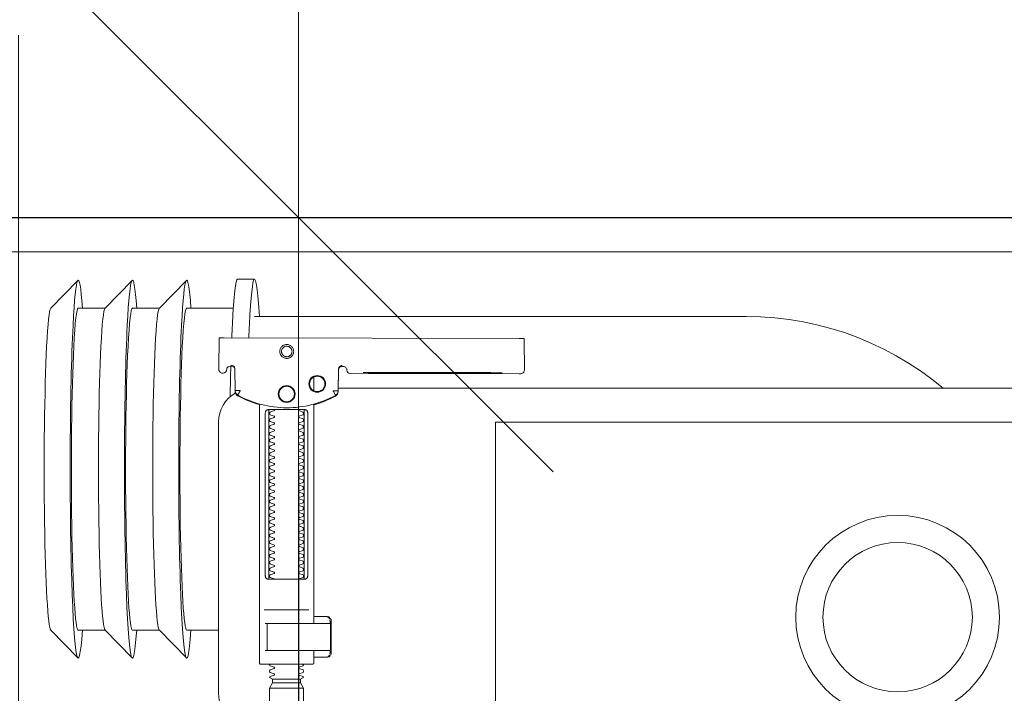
# Model space of a CAD drawing. Header units: millimetres. Extents: x 28291 to 177760, y -399809 to -170937.
# Tile 583 of 656: x 73040 to 73069, y -197898 to -197878. Entities that reach past the tile are written whole.
import ezdxf

# ---------------------------------------------------------------- set-up
doc = ezdxf.new("R2010")
doc.units = ezdxf.units.MM
doc.layers.get('0').update_dxf_attribs({"lineweight": 0})
for name, color, linetype, lineweight in [('!! 0_ Istn-sciany', 3, 'Continuous', 30), ('!! 2_posadzki gres sanit 2', 244, 'Continuous', 9), ('!! wymiary osi', 250, 'Continuous', 9)]:
    doc.layers.add(name, color=color, linetype=linetype, lineweight=lineweight)
doc.layers.add('!!_@ wypos sanit nd', color=7, linetype='Continuous', lineweight=0, plot=False)
doc.styles.add('TXT', font='simplex.shx')
doc.dimstyles.new('DIM50', dxfattribs={"dimscale": 5, "dimtxt": 2.5, "dimasz": 1.5, "dimexe": 0, "dimexo": 0, "dimgap": 0.5, "dimtad": 1, "dimdec": 4, "dimrnd": 0.5, "dimdsep": 46, "dimtxsty": 'TXT', "dimblk1": 'TICK1', "dimblk2": 'TICK1', "dimsah": 1, "dimcen": 0, "dimse1": 1, "dimse2": 1, "dimclrd": 1, "dimclre": 7, "dimclrt": 9, "dimadec": 0, "dimazin": 0, "dimtfac": 1, "dimtdec": 4, "dimtmove": 2, "dimatfit": 3, "dimldrblk": 'TICK1', "dimfxl": 1, "dimtolj": 1, "dimarcsym": 0})

# ---------------------------------------------------------------- blocks, each defined once
blk = doc.blocks.new('A$Cff2eaf8b')
for points in [[(-0.24945, 0.09108), (-0.24147, 0.09927)], [(-0.24136, 0.09113), (-0.23342, 0.09113), (-0.22548, 0.09927)], [(-0.22538, 0.09113), (-0.21743, 0.09113), (-0.2095, 0.09927)], [(-0.18941, 0.09963), (-0.19441, 0.09963)], [(-0.19567, 0.09113), (-0.20939, 0.09113)], [(-0.18941, 0.08863), (-0.04454, 0.08863), (-0.04035, 0.08853), (-0.03617, 0.08824), (-0.032, 0.08775), (-0.02786, 0.08707), (-0.02376, 0.08619), (-0.0197, 0.08513), (-0.0157, 0.08388), (-0.01176, 0.08244), (-0.00789, 0.08082), (-0.0041, 0.07902), (-0.0004, 0.07705), (0.0032, 0.0749), (0.0067, 0.0726), (0.01009, 0.07012), (0.01337, 0.0675)], [(-0.19839, 0.08237), (-0.11148, 0.08219)], [(-0.19594, 0.07411), (-0.19609, 0.07411), (-0.19639, 0.07411), (-0.19593, 0.07402), (-0.19578, 0.07396), (-0.19564, 0.07387), (-0.19551, 0.07376), (-0.1954, 0.07363), (-0.19532, 0.07349), (-0.19526, 0.07333), (-0.19523, 0.07317)], [(-0.16479, 0.06647), (-0.16466, 0.07302), (-0.16465, 0.07318), (-0.16461, 0.07333), (-0.16454, 0.07348), (-0.16445, 0.07361), (-0.16435, 0.07373), (-0.16422, 0.07383), (-0.16409, 0.07391), (-0.16394, 0.07396), (-0.16349, 0.07404), (-0.1638, 0.07405), (-0.16395, 0.07405)], [(-0.172, 0.07079), (-0.172, 0.06674)], [(-0.12195, 0.07209), (-0.15195, 0.07215)], [(-0.15195, 0.07205), (-0.12195, 0.07199)], [(0.16493, 0.0675), (-0.16477, 0.0675)], [(-0.172, 0.06279), (-0.172, -0.00182)], [(-0.1852, 0.06018), (-0.1852, 0.01218)], [(-0.1748, 0.01218), (-0.1748, 0.06018)], [(-0.11847, -0.0325), (-0.11847, 0.0575), (0.11153, 0.0575), (0.11153, -0.0325)], [(-0.17342, 0.00218), (-0.18659, 0.00218)], [(-0.172, 0.00012), (-0.17167, 0.00018), (-0.1682, 0.00018), (-0.1681, 0.00018), (-0.16799, 0.00016), (-0.16789, 0.00007), (-0.16779, 0.00006), (-0.16762, 0.00005), (-0.16752, 0.00005), (-0.16741, 0.00003), (-0.1673, -0.00004), (-0.16725, -0.00018), (-0.16725, -0.00044), (-0.16711, -0.00046), (-0.16701, -0.0005), (-0.16693, -0.00056), (-0.16688, -0.0007), (-0.16688, -0.01094), (-0.16692, -0.01107), (-0.16701, -0.01115), (-0.16725, -0.0112), (-0.16725, -0.01147), (-0.16728, -0.01157), (-0.16735, -0.01164), (-0.16746, -0.01168), (-0.16762, -0.01169), (-0.16775, -0.0117), (-0.16789, -0.01172), (-0.16797, -0.01179), (-0.16807, -0.01182), (-0.1682, -0.01182), (-0.17167, -0.01182), (-0.172, -0.01177)], [(-0.16829, 0.00017), (-0.16772, 0.00003), (-0.16738, -0.00042)], [(-0.18633, -0.00182), (-0.17526, -0.00182), (-0.17367, -0.00182)], [(-0.16723, -0.00083), (-0.16714, -0.00136), (-0.16713, -0.00163)], [(-0.24945, -0.00383), (-0.24147, -0.01202)], [(-0.24136, -0.00387), (-0.23342, -0.00387), (-0.22548, -0.01202)], [(-0.22538, -0.00387), (-0.21743, -0.00387), (-0.2095, -0.01202)], [(-0.2, -0.00387), (-0.20939, -0.00387)], [(-0.18633, -0.00982), (-0.18551, -0.00982), (-0.18567, -0.00972), (-0.1857, -0.00962)], [(-0.16738, -0.01122), (-0.16772, -0.01167), (-0.16829, -0.01182)], [(-0.16713, -0.01002), (-0.16714, -0.01028), (-0.16723, -0.01081)], [(-0.1841, -0.0183), (-0.1759, -0.0183)], [(-0.1759, -0.01936), (-0.1841, -0.01936)], [(-0.175, -0.02092), (-0.185, -0.02092)]]:
    blk.add_lwpolyline(points)
for points in [[(-0.19989, 0.08236), (-0.19995, 0.07336, 0.009369), (-0.19994, 0.07293), (-0.19992, 0.07276), (-0.19986, 0.07259), (-0.19979, 0.07243), (-0.19968, 0.07229), (-0.19955, 0.07217), (-0.19941, 0.07208), (-0.19924, 0.07201), (-0.19908, 0.07197), (-0.19895, 0.07196), (-0.1988, 0.07196)], [(-0.16413, 0.07389), (-0.16324, 0.07389), (-0.16303, 0.07386), (-0.16283, 0.0738), (-0.16264, 0.07369), (-0.16249, 0.07354), (-0.16237, 0.07337), (-0.16228, 0.07317), (-0.16225, 0.07297, 0.002299), (-0.16224, 0.07285, 0.40455), (-0.16124, 0.07188), (-0.11145, 0.07178), (-0.11127, 0.07178), (-0.11111, 0.07178), (-0.111, 0.07178), (-0.11083, 0.07179), (-0.11065, 0.07183), (-0.11049, 0.0719), (-0.11033, 0.072), (-0.1102, 0.07212), (-0.11009, 0.07227), (-0.11001, 0.07243), (-0.10996, 0.07261), (-0.10995, 0.07279), (-0.10997, 0.08178), (-0.10998, 0.08217)], [(-0.19576, 0.07395), (-0.19665, 0.07395, 0.282591), (-0.19754, 0.0734), (-0.19758, 0.07331), (-0.19761, 0.0732), (-0.19763, 0.07311), (-0.19764, 0.07296, -0.415352), (-0.19865, 0.07196)], [(-0.19623, 0.07426), (-0.19588, 0.0742), (-0.19555, 0.07399), (-0.19533, 0.07367), (-0.19523, 0.07332), (-0.19513, 0.06676), (-0.19513, 0.0667, 0.265347), (-0.19435, 0.06544, 0.125711), (-0.17997, 0.06173, 0.125711), (-0.16558, 0.06538, 0.26954), (-0.1648, 0.06667), (-0.16467, 0.07322), (-0.16464, 0.07344), (-0.16456, 0.07365), (-0.16444, 0.07383), (-0.16428, 0.07399), (-0.1641, 0.0741), (-0.16389, 0.07417), (-0.16368, 0.0742)], [(-0.15993, -0.0325), (-0.17249, -0.0325, 0.405519), (-0.172, -0.032), (-0.172, -0.0313, 0.414214), (-0.1725, -0.0308), (-0.1875, -0.0308, 0.414214), (-0.188, -0.0313), (-0.188, -0.032, 0.405519), (-0.18751, -0.0325), (-0.19, -0.0325, -0.414214), (-0.2, -0.0225), (-0.2, 0.0575, -0.266001), (-0.19506, 0.06612)], [(-0.19513, 0.06651), (-0.19511, 0.06632), (-0.19509, 0.06622), (-0.19506, 0.06612), (-0.19503, 0.06602), (-0.19498, 0.06592), (-0.19493, 0.06582), (-0.19488, 0.06573), (-0.19482, 0.06564), (-0.19475, 0.06556), (-0.19468, 0.06548), (-0.1946, 0.06541), (-0.19452, 0.06535), (-0.19443, 0.06529), (-0.19434, 0.06524), (-0.19358, 0.06483), (-0.19281, 0.06445), (-0.19203, 0.0641), (-0.19125, 0.06376), (-0.19045, 0.06345), (-0.18964, 0.06316), (-0.18882, 0.06289), (-0.188, 0.06265), (-0.188, -0.01362, 0.414214), (-0.1878, -0.01382), (-0.17545, -0.01382), (-0.1722, -0.01382, 0.414214), (-0.172, -0.01362), (-0.172, -0.00982)], [(-0.172, 0.0626), (-0.17117, 0.06284), (-0.17034, 0.0631), (-0.16952, 0.06339), (-0.16872, 0.0637), (-0.16792, 0.06404), (-0.16713, 0.06439), (-0.16635, 0.06477), (-0.16558, 0.06518), (-0.16557, 0.06518, 0.269546), (-0.16479, 0.06647)], [(-0.18353, 0.01118, 0.182836), (-0.18364, 0.01127), (-0.18485, 0.01168, 0.050055), (-0.185, 0.01194), (-0.185, 0.01222, 0.050055), (-0.18485, 0.01248), (-0.18364, 0.01289, 0.719897), (-0.18364, 0.01327), (-0.18485, 0.01368, 0.050055), (-0.185, 0.01394), (-0.185, 0.01422, 0.050055), (-0.18485, 0.01448), (-0.18364, 0.01489, 0.719897), (-0.18364, 0.01527), (-0.18485, 0.01568, 0.050055), (-0.185, 0.01594), (-0.185, 0.01622, 0.050055), (-0.18485, 0.01648), (-0.18364, 0.01689, 0.719897), (-0.18364, 0.01727), (-0.18485, 0.01768, 0.050055), (-0.185, 0.01794), (-0.185, 0.01822, 0.050055), (-0.18485, 0.01848), (-0.18364, 0.01889, 0.719897), (-0.18364, 0.01927), (-0.18485, 0.01968, 0.050055), (-0.185, 0.01994), (-0.185, 0.02022, 0.050055), (-0.18485, 0.02048), (-0.18364, 0.02089, 0.719897), (-0.18364, 0.02127), (-0.18485, 0.02168, 0.050055), (-0.185, 0.02194), (-0.185, 0.02222, 0.050055), (-0.18485, 0.02248), (-0.18364, 0.02289, 0.719897), (-0.18364, 0.02327), (-0.18485, 0.02368, 0.050055), (-0.185, 0.02394), (-0.185, 0.02422, 0.050055), (-0.18485, 0.02448), (-0.18364, 0.02489, 0.719897), (-0.18364, 0.02527), (-0.18485, 0.02568, 0.050055), (-0.185, 0.02594), (-0.185, 0.02622, 0.050055), (-0.18485, 0.02648), (-0.18364, 0.02689, 0.719897), (-0.18364, 0.02727), (-0.18485, 0.02768, 0.050055), (-0.185, 0.02794), (-0.185, 0.02822, 0.050055), (-0.18485, 0.02848), (-0.18364, 0.02889, 0.719897), (-0.18364, 0.02927), (-0.18485, 0.02968, 0.050055), (-0.185, 0.02994), (-0.185, 0.03022, 0.050055), (-0.18485, 0.03048), (-0.18364, 0.03089, 0.719897), (-0.18364, 0.03127), (-0.18485, 0.03168, 0.050055), (-0.185, 0.03194), (-0.185, 0.03222, 0.050055), (-0.18485, 0.03248), (-0.18364, 0.03289, 0.719897), (-0.18364, 0.03327), (-0.18485, 0.03368, 0.050055), (-0.185, 0.03394), (-0.185, 0.03422, 0.050055), (-0.18485, 0.03448), (-0.18364, 0.03489, 0.719897), (-0.18364, 0.03527), (-0.18485, 0.03568, 0.050055), (-0.185, 0.03594), (-0.185, 0.03622, 0.050055), (-0.18485, 0.03648), (-0.18364, 0.03689, 0.719897), (-0.18364, 0.03727), (-0.18485, 0.03768, 0.050055), (-0.185, 0.03794), (-0.185, 0.03822, 0.050055), (-0.18485, 0.03848), (-0.18364, 0.03889, 0.719897), (-0.18364, 0.03927), (-0.18485, 0.03968, 0.050055), (-0.185, 0.03994), (-0.185, 0.04022, 0.050055), (-0.18485, 0.04048), (-0.18364, 0.04089, 0.719897), (-0.18364, 0.04127), (-0.18485, 0.04168, 0.050055), (-0.185, 0.04194), (-0.185, 0.04222, 0.050055), (-0.18485, 0.04248), (-0.18364, 0.04289, 0.719897), (-0.18364, 0.04327), (-0.18485, 0.04368, 0.050055), (-0.185, 0.04394), (-0.185, 0.04422, 0.050055), (-0.18485, 0.04448), (-0.18364, 0.04489, 0.719897), (-0.18364, 0.04527), (-0.18485, 0.04568, 0.050055), (-0.185, 0.04594), (-0.185, 0.04622, 0.050055), (-0.18485, 0.04648), (-0.18364, 0.04689, 0.719897), (-0.18364, 0.04727), (-0.18485, 0.04768, 0.050055), (-0.185, 0.04794), (-0.185, 0.04822, 0.050055), (-0.18485, 0.04848), (-0.18364, 0.04889, 0.719897), (-0.18364, 0.04927), (-0.18485, 0.04968, 0.050055), (-0.185, 0.04994), (-0.185, 0.05022, 0.050055), (-0.18485, 0.05048), (-0.18364, 0.05089, 0.719897), (-0.18364, 0.05127), (-0.18485, 0.05168, 0.050055), (-0.185, 0.05194), (-0.185, 0.05222, 0.050055), (-0.18485, 0.05248), (-0.18364, 0.05289, 0.719897), (-0.18364, 0.05327), (-0.18485, 0.05368, 0.050055), (-0.185, 0.05394), (-0.185, 0.05422, 0.050055), (-0.18485, 0.05448), (-0.18364, 0.05489, 0.719897), (-0.18364, 0.05527), (-0.18485, 0.05568, 0.050055), (-0.185, 0.05594), (-0.185, 0.05622, 0.050055), (-0.18485, 0.05648), (-0.18364, 0.05689, 0.719897), (-0.18364, 0.05727), (-0.18485, 0.05768, 0.050055), (-0.185, 0.05794), (-0.185, 0.05822, 0.050055), (-0.18485, 0.05848), (-0.18364, 0.05889, 0.719897), (-0.18364, 0.05927), (-0.18485, 0.05968, 0.050055), (-0.185, 0.05994), (-0.185, 0.06022, 0.050055), (-0.18485, 0.06048), (-0.18364, 0.06089, 0.474594), (-0.18353, 0.06118)], [(-0.17647, 0.06118, 0.474594), (-0.17636, 0.06089), (-0.17515, 0.06048, 0.050055), (-0.175, 0.06022), (-0.175, 0.05994, 0.050055), (-0.17515, 0.05968), (-0.17636, 0.05927, 0.719897), (-0.17636, 0.05889), (-0.17515, 0.05848, 0.050055), (-0.175, 0.05822), (-0.175, 0.05794, 0.050055), (-0.17515, 0.05768), (-0.17636, 0.05727, 0.719897), (-0.17636, 0.05689), (-0.17515, 0.05648, 0.050055), (-0.175, 0.05622), (-0.175, 0.05594, 0.050055), (-0.17515, 0.05568), (-0.17636, 0.05527, 0.719897), (-0.17636, 0.05489), (-0.17515, 0.05448, 0.050055), (-0.175, 0.05422), (-0.175, 0.05394, 0.050055), (-0.17515, 0.05368), (-0.17636, 0.05327, 0.719897), (-0.17636, 0.05289), (-0.17515, 0.05248, 0.050055), (-0.175, 0.05222), (-0.175, 0.05194, 0.050055), (-0.17515, 0.05168), (-0.17636, 0.05127, 0.719897), (-0.17636, 0.05089), (-0.17515, 0.05048, 0.050055), (-0.175, 0.05022), (-0.175, 0.04994, 0.050055), (-0.17515, 0.04968), (-0.17636, 0.04927, 0.719897), (-0.17636, 0.04889), (-0.17515, 0.04848, 0.050055), (-0.175, 0.04822), (-0.175, 0.04794, 0.050055), (-0.17515, 0.04768), (-0.17636, 0.04727, 0.719897), (-0.17636, 0.04689), (-0.17515, 0.04648, 0.050055), (-0.175, 0.04622), (-0.175, 0.04594, 0.050055), (-0.17515, 0.04568), (-0.17636, 0.04527, 0.719897), (-0.17636, 0.04489), (-0.17515, 0.04448, 0.050055), (-0.175, 0.04422), (-0.175, 0.04394, 0.050055), (-0.17515, 0.04368), (-0.17636, 0.04327, 0.719897), (-0.17636, 0.04289), (-0.17515, 0.04248, 0.050055), (-0.175, 0.04222), (-0.175, 0.04194, 0.050055), (-0.17515, 0.04168), (-0.17636, 0.04127, 0.719897), (-0.17636, 0.04089), (-0.17515, 0.04048, 0.050055), (-0.175, 0.04022), (-0.175, 0.03994, 0.050055), (-0.17515, 0.03968), (-0.17636, 0.03927, 0.719897), (-0.17636, 0.03889), (-0.17515, 0.03848, 0.050055), (-0.175, 0.03822), (-0.175, 0.03794, 0.050055), (-0.17515, 0.03768), (-0.17636, 0.03727, 0.719897), (-0.17636, 0.03689), (-0.17515, 0.03648, 0.050055), (-0.175, 0.03622), (-0.175, 0.03594, 0.050055), (-0.17515, 0.03568), (-0.17636, 0.03527, 0.719897), (-0.17636, 0.03489), (-0.17515, 0.03448, 0.050055), (-0.175, 0.03422), (-0.175, 0.03394, 0.050055), (-0.17515, 0.03368), (-0.17636, 0.03327, 0.719897), (-0.17636, 0.03289), (-0.17515, 0.03248, 0.050055), (-0.175, 0.03222), (-0.175, 0.03194, 0.050055), (-0.17515, 0.03168), (-0.17636, 0.03127, 0.719897), (-0.17636, 0.03089), (-0.17515, 0.03048, 0.050055), (-0.175, 0.03022), (-0.175, 0.02994, 0.050055), (-0.17515, 0.02968), (-0.17636, 0.02927, 0.719897), (-0.17636, 0.02889), (-0.17515, 0.02848, 0.050055), (-0.175, 0.02822), (-0.175, 0.02794, 0.050055), (-0.17515, 0.02768), (-0.17636, 0.02727, 0.719897), (-0.17636, 0.02689), (-0.17515, 0.02648, 0.050055), (-0.175, 0.02622), (-0.175, 0.02594, 0.050055), (-0.17515, 0.02568), (-0.17636, 0.02527, 0.719897), (-0.17636, 0.02489), (-0.17515, 0.02448, 0.050055), (-0.175, 0.02422), (-0.175, 0.02394, 0.050055), (-0.17515, 0.02368), (-0.17636, 0.02327, 0.719897), (-0.17636, 0.02289), (-0.17515, 0.02248, 0.050055), (-0.175, 0.02222), (-0.175, 0.02194, 0.050055), (-0.17515, 0.02168), (-0.17636, 0.02127, 0.719897), (-0.17636, 0.02089), (-0.17515, 0.02048, 0.050055), (-0.175, 0.02022), (-0.175, 0.01994, 0.050055), (-0.17515, 0.01968), (-0.17636, 0.01927, 0.719897), (-0.17636, 0.01889), (-0.17515, 0.01848, 0.050055), (-0.175, 0.01822), (-0.175, 0.01794, 0.050055), (-0.17515, 0.01768), (-0.17636, 0.01727, 0.719897), (-0.17636, 0.01689), (-0.17515, 0.01648, 0.050055), (-0.175, 0.01622), (-0.175, 0.01594, 0.050055), (-0.17515, 0.01568), (-0.17636, 0.01527, 0.719897), (-0.17636, 0.01489), (-0.17515, 0.01448, 0.050055), (-0.175, 0.01422), (-0.175, 0.01394, 0.050055), (-0.17515, 0.01368), (-0.17636, 0.01327, 0.719897), (-0.17636, 0.01289), (-0.17515, 0.01248, 0.050055), (-0.175, 0.01222), (-0.175, 0.01194, 0.050055), (-0.17515, 0.01168), (-0.17636, 0.01127, 0.182836), (-0.17647, 0.01118)], [(-0.1857, -0.00202), (-0.1857, -0.00962), (-0.1857, -0.00202), (-0.18567, -0.00192), (-0.18559, -0.00184), (-0.17696, -0.00182), (-0.16725, -0.00182, -0.414214), (-0.16705, -0.00202), (-0.16705, -0.00962, -0.414214), (-0.16725, -0.00982), (-0.18543, -0.00982), (-0.18553, -0.00978), (-0.1856, -0.00962)], [(-0.185, -0.01382), (-0.185, -0.01406, -0.050055), (-0.18485, -0.01432), (-0.18364, -0.01473, -0.719897), (-0.18364, -0.01511), (-0.18485, -0.01552, -0.050055), (-0.185, -0.01578), (-0.185, -0.01606, -0.050055), (-0.18485, -0.01632), (-0.18364, -0.01673, -0.719897), (-0.18364, -0.01711), (-0.18485, -0.01752, -0.050055), (-0.185, -0.01778), (-0.1841, -0.0183), (-0.1841, -0.01936), (-0.185, -0.02092), (-0.185, -0.0308)], [(-0.175, -0.01382), (-0.175, -0.01406, 0.050055), (-0.17515, -0.01432), (-0.17636, -0.01473, 0.719897), (-0.17636, -0.01511), (-0.17515, -0.01552, 0.050055), (-0.175, -0.01578), (-0.175, -0.01606, 0.050055), (-0.17515, -0.01632), (-0.17636, -0.01673, 0.719897), (-0.17636, -0.01711), (-0.17515, -0.01752, 0.050055), (-0.175, -0.01778), (-0.1759, -0.0183), (-0.1759, -0.01936), (-0.175, -0.02092), (-0.175, -0.0308)]]:
    blk.add_lwpolyline(points, format="xyb")
for points in [[(-0.17994, 0.08038), (-0.17974, 0.08037), (-0.17954, 0.08034), (-0.17935, 0.08029), (-0.17916, 0.08022), (-0.17897, 0.08013), (-0.1788, 0.08003), (-0.17864, 0.07991), (-0.17849, 0.07978), (-0.17836, 0.07963), (-0.17824, 0.07947), (-0.17814, 0.07929), (-0.17805, 0.07911), (-0.17798, 0.07892), (-0.17793, 0.07873), (-0.17791, 0.07853), (-0.1779, 0.07833), (-0.17791, 0.07813), (-0.17794, 0.07793), (-0.17799, 0.07773), (-0.17805, 0.07754), (-0.17814, 0.07736), (-0.17824, 0.07719), (-0.17836, 0.07703), (-0.1785, 0.07688), (-0.17865, 0.07675), (-0.17881, 0.07663), (-0.17898, 0.07652), (-0.17916, 0.07644), (-0.17935, 0.07637), (-0.17955, 0.07632), (-0.17975, 0.07629), (-0.17995, 0.07628), (-0.18015, 0.07629), (-0.18035, 0.07632), (-0.18054, 0.07637), (-0.18073, 0.07644), (-0.18091, 0.07653), (-0.18109, 0.07663), (-0.18125, 0.07675), (-0.18139, 0.07689), (-0.18153, 0.07704), (-0.18165, 0.0772), (-0.18175, 0.07737), (-0.18184, 0.07755), (-0.1819, 0.07774), (-0.18195, 0.07794), (-0.18198, 0.07813), (-0.18199, 0.07834), (-0.18198, 0.07854), (-0.18195, 0.07873), (-0.1819, 0.07893), (-0.18183, 0.07912), (-0.18175, 0.0793), (-0.18164, 0.07947), (-0.18152, 0.07963), (-0.18139, 0.07978), (-0.18124, 0.07992), (-0.18108, 0.08004), (-0.18091, 0.08014), (-0.18072, 0.08022), (-0.18053, 0.08029), (-0.18034, 0.08034), (-0.18014, 0.08037)], [(-0.17994, 0.07987), (-0.17979, 0.07987), (-0.17964, 0.07984), (-0.17949, 0.07981), (-0.17935, 0.07976), (-0.17921, 0.07969), (-0.17908, 0.07961), (-0.17896, 0.07952), (-0.17885, 0.07942), (-0.17874, 0.07931), (-0.17865, 0.07918), (-0.17858, 0.07905), (-0.17851, 0.07892), (-0.17846, 0.07877), (-0.17842, 0.07862), (-0.1784, 0.07847), (-0.17839, 0.07832), (-0.1784, 0.07817), (-0.17842, 0.07802), (-0.17846, 0.07787), (-0.17851, 0.07773), (-0.17858, 0.07759), (-0.17866, 0.07746), (-0.17875, 0.07734), (-0.17885, 0.07723), (-0.17896, 0.07712), (-0.17909, 0.07703), (-0.17922, 0.07696), (-0.17935, 0.07689), (-0.1795, 0.07684), (-0.17964, 0.0768), (-0.1798, 0.07678), (-0.17995, 0.07677), (-0.1801, 0.07678), (-0.18025, 0.07681), (-0.1804, 0.07684), (-0.18054, 0.07689), (-0.18068, 0.07696), (-0.18081, 0.07704), (-0.18093, 0.07713), (-0.18104, 0.07723), (-0.18114, 0.07734), (-0.18123, 0.07747), (-0.18131, 0.0776), (-0.18138, 0.07773), (-0.18143, 0.07788), (-0.18146, 0.07803), (-0.18149, 0.07818), (-0.18149, 0.07833), (-0.18149, 0.07848), (-0.18146, 0.07863), (-0.18143, 0.07878), (-0.18137, 0.07892), (-0.18131, 0.07906), (-0.18123, 0.07919), (-0.18114, 0.07931), (-0.18104, 0.07942), (-0.18092, 0.07952), (-0.1808, 0.07962), (-0.18067, 0.07969), (-0.18053, 0.07976), (-0.18039, 0.07981), (-0.18024, 0.07985), (-0.18009, 0.07987)], [(-0.17471, 0.06118), (-0.17462, 0.06118), (-0.17454, 0.06117), (-0.17445, 0.06115), (-0.17437, 0.06113), (-0.17428, 0.06109), (-0.1742, 0.06105), (-0.17413, 0.061), (-0.17406, 0.06095), (-0.174, 0.06088), (-0.17394, 0.06081), (-0.17389, 0.06072), (-0.17384, 0.06062), (-0.17381, 0.06052), (-0.17378, 0.06041), (-0.17376, 0.06029), (-0.17376, 0.06018), (-0.17376, 0.01218), (-0.17376, 0.01206), (-0.17378, 0.01195), (-0.17381, 0.01184), (-0.17384, 0.01173), (-0.17389, 0.01164), (-0.17394, 0.01155), (-0.174, 0.01148), (-0.17406, 0.01141), (-0.17413, 0.01135), (-0.1742, 0.01131), (-0.17428, 0.01126), (-0.17437, 0.01123), (-0.17445, 0.01121), (-0.17454, 0.01119), (-0.17462, 0.01118), (-0.17471, 0.01118), (-0.18529, 0.01118), (-0.18538, 0.01118), (-0.18547, 0.01119), (-0.18555, 0.01121), (-0.18564, 0.01123), (-0.18572, 0.01126), (-0.1858, 0.01131), (-0.18587, 0.01135), (-0.18594, 0.01141), (-0.18601, 0.01148), (-0.18606, 0.01155), (-0.18612, 0.01164), (-0.18616, 0.01173), (-0.1862, 0.01184), (-0.18623, 0.01195), (-0.18624, 0.01206), (-0.18625, 0.01218), (-0.18625, 0.06018), (-0.18624, 0.06029), (-0.18623, 0.06041), (-0.1862, 0.06052), (-0.18616, 0.06062), (-0.18612, 0.06072), (-0.18606, 0.06081), (-0.18601, 0.06088), (-0.18594, 0.06095), (-0.18587, 0.061), (-0.1858, 0.06105), (-0.18572, 0.06109), (-0.18564, 0.06113), (-0.18555, 0.06115), (-0.18547, 0.06117), (-0.18538, 0.06118), (-0.18529, 0.06118)]]:
    blk.add_lwpolyline(points, close=True)
for points in [[(-0.19436, 0.06548), (-0.19435, 0.06548), (-0.19435, 0.06548), (-0.19435, 0.06548), (-0.19435, 0.06548), (-0.19435, 0.06548), (-0.19435, 0.06548), (-0.19435, 0.06548), (-0.19435, 0.06548), (-0.19435, 0.06548), (-0.19435, 0.06548), (-0.19435, 0.06548), (-0.19435, 0.06548), (-0.19435, 0.06548), (-0.19435, 0.06548), (-0.19435, 0.06548), (-0.19435, 0.06548), (-0.19435, 0.06548), (-0.19435, 0.06548), (-0.19435, 0.06549), (-0.19435, 0.06549), (-0.19435, 0.06549), (-0.19435, 0.06549), (-0.19435, 0.06549), (-0.19435, 0.06549), (-0.19435, 0.0655), (-0.19435, 0.0655), (-0.19434, 0.0655), (-0.19434, 0.06551), (-0.19434, 0.06551), (-0.19434, 0.06552), (-0.19433, 0.06552), (-0.19433, 0.06553), (-0.19433, 0.06553), (-0.19433, 0.06554), (-0.19432, 0.06554), (-0.19432, 0.06555), (-0.19432, 0.06555), (-0.19432, 0.06556), (-0.19431, 0.06556), (-0.19431, 0.06557), (-0.19431, 0.06558), (-0.1943, 0.06558), (-0.1943, 0.06559), (-0.19429, 0.0656), (-0.19429, 0.06561), (-0.19429, 0.06561), (-0.19428, 0.06562), (-0.19428, 0.06563), (-0.19427, 0.06564), (-0.19427, 0.06565), (-0.19426, 0.06566), (-0.19426, 0.06566), (-0.19425, 0.06567), (-0.19425, 0.06568), (-0.19424, 0.06569), (-0.19424, 0.0657), (-0.19423, 0.06571), (-0.19423, 0.06572), (-0.19422, 0.06573), (-0.19422, 0.06574), (-0.19421, 0.06575), (-0.1942, 0.06576), (-0.1942, 0.06578), (-0.19419, 0.06579), (-0.19419, 0.0658), (-0.19418, 0.06581), (-0.19417, 0.06582), (-0.19417, 0.06583), (-0.19416, 0.06585), (-0.19415, 0.06586), (-0.19414, 0.06588), (-0.19413, 0.06591), (-0.19411, 0.06594), (-0.1941, 0.06596), (-0.19408, 0.06599), (-0.19407, 0.06602), (-0.19405, 0.06605), (-0.19395, 0.06623), (-0.19393, 0.06626), (-0.1939, 0.06633), (-0.19388, 0.06636), (-0.19386, 0.0664), (-0.19384, 0.06643), (-0.19382, 0.06646), (-0.1938, 0.0665), (-0.19378, 0.06653), (-0.19377, 0.06657), (-0.19376, 0.06659), (-0.19375, 0.0666), (-0.19375, 0.0666), (-0.19374, 0.06662), (-0.19373, 0.06663), (-0.19372, 0.06664), (-0.19372, 0.06665), (-0.19371, 0.06666), (-0.19371, 0.06667), (-0.19371, 0.06667), (-0.1937, 0.06668), (-0.1937, 0.06668), (-0.1937, 0.06668), (-0.1937, 0.06669), (-0.1937, 0.06669), (-0.1937, 0.0667), (-0.19369, 0.06671), (-0.19369, 0.06671), (-0.19369, 0.06672), (-0.19368, 0.06672), (-0.19368, 0.06672), (-0.19368, 0.06673), (-0.19367, 0.06673), (-0.19367, 0.06674), (-0.19367, 0.06674), (-0.19366, 0.06674), (-0.19365, 0.06675), (-0.19365, 0.06675), (-0.19364, 0.06676), (-0.19364, 0.06676), (-0.19364, 0.06676), (-0.19364, 0.06677), (-0.19363, 0.06677), (-0.19363, 0.06678), (-0.19363, 0.06678), (-0.19363, 0.06678), (-0.19363, 0.06679), (-0.19363, 0.06679), (-0.19363, 0.0668), (-0.19363, 0.0668), (-0.19363, 0.06681), (-0.19364, 0.06681), (-0.19364, 0.06681), (-0.19364, 0.06682), (-0.19364, 0.06682), (-0.19364, 0.06682), (-0.19365, 0.06682), (-0.19365, 0.06682), (-0.19365, 0.06682), (-0.19365, 0.06682), (-0.19365, 0.06682), (-0.19366, 0.06682), (-0.19366, 0.06682), (-0.19366, 0.06682), (-0.19366, 0.06682), (-0.19366, 0.06682), (-0.19367, 0.06682), (-0.19367, 0.06682), (-0.19367, 0.06682), (-0.19367, 0.06682), (-0.19367, 0.06682), (-0.19368, 0.06682), (-0.19368, 0.06682), (-0.19369, 0.06682), (-0.19369, 0.06682), (-0.19369, 0.06681), (-0.1937, 0.06681), (-0.1937, 0.06681), (-0.19371, 0.06681), (-0.19371, 0.06681), (-0.19371, 0.06681), (-0.19371, 0.06681), (-0.19372, 0.0668), (-0.19372, 0.0668), (-0.19373, 0.0668), (-0.19373, 0.0668), (-0.19374, 0.0668), (-0.19374, 0.0668), (-0.19374, 0.0668), (-0.19375, 0.0668), (-0.19375, 0.06681), (-0.19376, 0.06681), (-0.19376, 0.06681), (-0.19377, 0.06681), (-0.19377, 0.06681), (-0.19377, 0.06681), (-0.19377, 0.06681), (-0.19378, 0.06681), (-0.19378, 0.06681), (-0.19378, 0.06681), (-0.19378, 0.06681), (-0.19379, 0.06681), (-0.19379, 0.06681), (-0.19379, 0.06681), (-0.19379, 0.06681), (-0.1938, 0.06681), (-0.1938, 0.06681), (-0.19381, 0.06681), (-0.19381, 0.06681), (-0.19382, 0.06681), (-0.19383, 0.06681), (-0.19383, 0.06681), (-0.19384, 0.06681), (-0.19385, 0.06681), (-0.19385, 0.06681), (-0.19386, 0.06681), (-0.19387, 0.06681), (-0.19388, 0.06681), (-0.19389, 0.06681), (-0.19389, 0.0668), (-0.1939, 0.0668), (-0.19391, 0.0668), (-0.19392, 0.0668), (-0.19397, 0.0668), (-0.19398, 0.0668), (-0.19399, 0.0668), (-0.194, 0.0668), (-0.19401, 0.0668), (-0.19402, 0.0668), (-0.19403, 0.0668), (-0.19405, 0.0668), (-0.19406, 0.0668), (-0.19407, 0.0668), (-0.19408, 0.0668), (-0.19409, 0.0668), (-0.1941, 0.0668), (-0.19412, 0.0668), (-0.19417, 0.0668), (-0.19419, 0.0668), (-0.19421, 0.0668), (-0.19424, 0.0668), (-0.19426, 0.0668), (-0.19429, 0.0668), (-0.19431, 0.0668), (-0.19433, 0.0668), (-0.19436, 0.0668), (-0.19438, 0.06679), (-0.19455, 0.06679), (-0.19457, 0.06679), (-0.19459, 0.06679), (-0.19461, 0.06679), (-0.19463, 0.06679), (-0.19464, 0.06679), (-0.19465, 0.06679), (-0.19466, 0.06679), (-0.19467, 0.06679), (-0.19468, 0.06679), (-0.19469, 0.06679), (-0.1947, 0.06679), (-0.19471, 0.06679), (-0.19472, 0.06679), (-0.19473, 0.06679), (-0.19474, 0.06679), (-0.19474, 0.06679), (-0.19475, 0.06679), (-0.19476, 0.06679), (-0.19477, 0.06679), (-0.19478, 0.06679), (-0.19479, 0.06679), (-0.1948, 0.06679), (-0.1948, 0.06679), (-0.19481, 0.06679), (-0.19482, 0.06678), (-0.19483, 0.06678), (-0.19484, 0.06678), (-0.19484, 0.06678), (-0.19485, 0.06678), (-0.19486, 0.06678), (-0.19487, 0.06678), (-0.19487, 0.06678), (-0.19488, 0.06678), (-0.19489, 0.06678), (-0.1949, 0.06678), (-0.1949, 0.06678), (-0.19491, 0.06678), (-0.19492, 0.06678), (-0.19492, 0.06678), (-0.19493, 0.06678), (-0.19494, 0.06678), (-0.19494, 0.06678), (-0.19495, 0.06678), (-0.19496, 0.06678), (-0.19496, 0.06678), (-0.19497, 0.06678), (-0.19499, 0.06678), (-0.19499, 0.06678), (-0.195, 0.06678), (-0.195, 0.06678), (-0.19501, 0.06678), (-0.19501, 0.06678), (-0.19502, 0.06678), (-0.19502, 0.06678), (-0.19503, 0.06678), (-0.19503, 0.06678), (-0.19504, 0.06678), (-0.19504, 0.06678), (-0.19505, 0.06678), (-0.19505, 0.06678), (-0.19505, 0.06678), (-0.19506, 0.06678), (-0.19506, 0.06678), (-0.19507, 0.06678), (-0.19507, 0.06678), (-0.19507, 0.06678), (-0.19508, 0.06678), (-0.19508, 0.06678), (-0.19508, 0.06678), (-0.19509, 0.06678), (-0.19509, 0.06678), (-0.19509, 0.06678), (-0.1951, 0.06678), (-0.1951, 0.06678), (-0.1951, 0.06678), (-0.19511, 0.06678), (-0.19511, 0.06678), (-0.19511, 0.06678), (-0.19511, 0.06678), (-0.19511, 0.06678), (-0.19512, 0.06678), (-0.19512, 0.06678), (-0.19512, 0.06678), (-0.19512, 0.06678), (-0.19512, 0.06678), (-0.19512, 0.06678), (-0.19513, 0.06678), (-0.19513, 0.06677), (-0.19513, 0.06677), (-0.19513, 0.06677), (-0.19513, 0.06677), (-0.19513, 0.06677), (-0.19513, 0.06677), (-0.19513, 0.06677), (-0.19513, 0.06677), (-0.19513, 0.06677), (-0.19513, 0.06677), (-0.19513, 0.06677), (-0.19513, 0.06677), (-0.19513, 0.06677), (-0.19513, 0.06677), (-0.19513, 0.06677), (-0.19513, 0.06678), (-0.19513, 0.06678), (-0.19513, 0.06678), (-0.19513, 0.06678), (-0.19513, 0.06678), (-0.19513, 0.06678), (-0.19513, 0.06678), (-0.19513, 0.06678), (-0.19513, 0.06678), (-0.19513, 0.06678), (-0.19513, 0.06678), (-0.19513, 0.06678), (-0.19513, 0.06678), (-0.19513, 0.06678), (-0.19513, 0.06678), (-0.19513, 0.06677), (-0.19513, 0.06677, 0.269547)], [(-0.1648, 0.06671), (-0.16481, 0.06671), (-0.16485, 0.06672), (-0.16497, 0.06672), (-0.16603, 0.06675), (-0.16612, 0.06675), (-0.16616, 0.06675), (-0.1662, 0.06675), (-0.16623, 0.06676), (-0.16627, 0.06677), (-0.1663, 0.06675), (-0.1663, 0.06672), (-0.16628, 0.0667), (-0.16625, 0.06667), (-0.16623, 0.06663), (-0.16622, 0.0666), (-0.1662, 0.06657), (-0.16561, 0.06549), (-0.1656, 0.06545), (-0.16558, 0.06542, 0.269546)]]:
    blk.add_lwpolyline(points, format="xyb", close=True)
for centre, radius in [((-0.17096, 0.06877), 0.00247), ((-0.17096, 0.06877), 0.00227), ((-0.17997, 0.06579), 0.00247), ((-0.17997, 0.06579), 0.00227), ((0, 0), 0.03), ((0, 0), 0.022)]:
    blk.add_circle(centre, radius)
for centre, major_axis, ratio, start_param, end_param in [((-0.24136, 0.04363), (0, 0.0557), 0.04256, 5.733752, 6.988802), ((-0.22538, 0.04363), (0, 0.0557), 0.04256, 5.733752, 6.988802), ((-0.20939, 0.04363), (0, 0.0557), 0.04256, 5.733752, 6.988802), ((-0.18941, 0.04363), (0, 0.056), 0.04256, 5.645661, 6.988802), ((-0.19441, 0.04363), (0, 0.056), 0.04256, 0, 0.705617), ((-0.24936, 0.04363), (0, 0.0475), 0.04256, 0.043665, 0.705617), ((-0.24136, 0.04363), (0, 0.0475), 0.04256, 0, 0.705617), ((-0.23337, 0.04363), (0, 0.0475), 0.04256, 0.043665, 0.705617), ((-0.22538, 0.04363), (0, 0.0475), 0.04256, 0, 0.705617), ((-0.21739, 0.04363), (0, 0.0475), 0.04256, 0.043665, 0.705617), ((-0.20939, 0.04363), (0, 0.0475), 0.04256, 0, 0.705617), ((-0.24136, 0.04363), (0, 0.0557), 0.04256, 0.705617, 3.691026), ((-0.22538, 0.04363), (0, 0.0557), 0.04256, 0.705617, 3.691026), ((-0.20939, 0.04363), (0, 0.0557), 0.04256, 0.705617, 3.691026), ((-0.19441, 0.04363), (0, 0.056), 0.04256, 0.705617, 0.806963), ((-0.18941, 0.04363), (0, 0.056), 0.04256, 0.705617, 0.807212), ((-0.19839, 0.08235), (-0.0015, 0), 0.008726, 4.712674, 6.283151), ((-0.11148, 0.08218), (-0.0015, 0), 0.008726, 3.141878, 4.712682), ((-0.24936, 0.04363), (0, 0.0475), 0.04256, 0.705617, 3.097928), ((-0.24136, 0.04363), (0, 0.0475), 0.04256, 0.705617, 3.141593), ((-0.23337, 0.04363), (0, 0.0475), 0.04256, 0.705617, 3.097928), ((-0.22538, 0.04363), (0, 0.0475), 0.04256, 0.705617, 3.141593), ((-0.21739, 0.04363), (0, 0.0475), 0.04256, 0.705617, 3.097928), ((-0.20939, 0.04363), (0, 0.0475), 0.04256, 0.705617, 3.141593), ((-0.19664, 0.07495), (-0.000002, -0.001), 0.000289, 6.274459, 6.283185), ((-0.19441, 0.04363), (0, 0.056), 0.04256, 0.998527, 1.179108), ((-0.16324, 0.07489), (-0.000002, -0.001), 0.000289, 6.274459, 6.283185), ((-0.19879, 0.07296), (-0.000011, -0.001), 0.706875, 0, 0.012337), ((-0.19844, 0.07196), (-0.000501, 0.000001), 0.008726, 0.786107, 1.14947), ((-0.19864, 0.07296), (-0.000006, -0.001), 0.408573, 0, 0.00956), ((-0.15195, 0.0721), (0.0055, -0.00001), 0.008726, 1.571085, 4.712678), ((-0.12195, 0.07204), (0.0055, -0.00001), 0.008726, 4.712678, 7.854271), ((-0.19463, 0.06658), (-0.0005, -0.000008), 0.017454, 0, 0.000137), ((-0.1653, 0.06668), (0.0005, -0.00001), 0.000006, 6.282744, 6.283185), ((-0.1852, 0.06018), (0, 0.001), 0.000289, 4.712389, 6.283185), ((-0.1748, 0.06018), (0, -0.001), 0.000289, 1.570796, 3.141593), ((-0.1852, 0.01218), (0, -0.001), 0.000289, 0, 1.570796), ((-0.1748, 0.01218), (0, -0.001), 0.000289, 0, 1.570796), ((-0.16763, -0.00015), (0.000004, 0.0002), 0.133184, 0.00502, 0.005026), ((-0.16723, -0.00065), (0.000013, 0.0002), 0.223, 0.006306, 0.006351), ((-0.16723, -0.011), (0.000013, -0.0002), 0.223, 6.276731, 6.276777), ((-0.16763, -0.01149), (0.000004, -0.0002), 0.133184, 6.278107, 6.278112)]:
    blk.add_ellipse(centre, major_axis=major_axis, ratio=ratio, start_param=start_param, end_param=end_param)
blk = doc.blocks.new('TICK1')
at = {"color": 0}
for p, q in [((0, -1.4), (0, 1.4)), ((0, 0), (-1, 0))]:
    blk.add_line(p, q, dxfattribs=at)
at = {"color": 2}
blk.add_line((-1, -1), (1, 1), dxfattribs=at)
blk = doc.blocks.new('*D4154')
at = {"layer": '!! wymiary osi', "color": 1, "lineweight": -2, "transparency": 16777216}
blk.add_line((73048.278, -197858.088), (73048.278, -197876.088), dxfattribs=at)
at = {"layer": 'DEFPOINTS', "color": 0, "transparency": 16777216}
for p in [(73131.333, -197850.588), (73048.278, -197883.588), (73116.423, -197883.588)]:
    blk.add_point(p, dxfattribs=at)
at = {"layer": '!! wymiary osi', "color": 1, "lineweight": -2, "transparency": 16777216, "xscale": 7.5, "yscale": 7.5, "zscale": 7.5}
for p, rotation in [((73048.278, -197850.588), 90), ((73048.278, -197883.588), 270)]:
    blk.add_blockref('TICK1', p, dxfattribs=dict(at, rotation=rotation))
at = {"layer": '!! wymiary osi', "color": 9, "transparency": 16777216, "insert": (73039.528, -197867.088), "char_height": 12.5, "attachment_point": 5, "rotation": 90, "style": 'TXT'}
blk.add_mtext('\\A1;33', dxfattribs=at)
blk = doc.blocks.new('*D4155')
at = {"layer": '!! wymiary osi', "color": 1, "lineweight": -2, "transparency": 16777216}
blk.add_line((73048.278, -197891.088), (73048.278, -198047.088), dxfattribs=at)
at = {"layer": 'DEFPOINTS', "color": 0, "transparency": 16777216}
for p in [(73116.423, -197883.588), (73048.278, -198054.588), (73116.423, -198054.588)]:
    blk.add_point(p, dxfattribs=at)
at = {"layer": '!! wymiary osi', "color": 1, "lineweight": -2, "transparency": 16777216, "xscale": 7.5, "yscale": 7.5, "zscale": 7.5}
for p, rotation in [((73048.278, -197883.588), 90), ((73048.278, -198054.588), 270)]:
    blk.add_blockref('TICK1', p, dxfattribs=dict(at, rotation=rotation))
at = {"layer": '!! wymiary osi', "color": 9, "transparency": 16777216, "insert": (73039.528, -197969.088), "char_height": 12.5, "attachment_point": 5, "rotation": 90, "style": 'TXT'}
blk.add_mtext('\\A1;171', dxfattribs=at)

msp = doc.modelspace()

# ---------------------------------------------------------------- hatches: boundary and pattern name
at = {"layer": '!! 2_posadzki gres sanit 2', "ltscale": 0.5}
h = msp.add_hatch(dxfattribs=at)
h.set_pattern_fill('_USER', color=256, scale=40, double=1, pattern_type=0)
h.set_pattern_definition([(0, (0, 75.377), (0, 40), []), (90, (0, 75.377), (-40, 2e-15), [])])
h.paths.add_polyline_path([(73015.42327, -198049.21151), (73015.42327, -197878.21151), (73252.42327, -197878.21151), (73252.42327, -197906.21151), (73339.42327, -197906.21151), (73339.42327, -198049.21151)])

# ---------------------------------------------------------------- linework, layer by layer
at = {"layer": '!! 0_ Istn-sciany'}
msp.add_lwpolyline([(73015.42327, -197883.5883), (73252.42327, -197883.5883)], dxfattribs=at)

# ---------------------------------------------------------------- block references
at = {"layer": '!!_@ wypos sanit nd', "xscale": 100, "yscale": 100, "zscale": 100}
msp.add_blockref('A$Cff2eaf8b', (73065.92327, -197895.3703), dxfattribs=at)

# ---------------------------------------------------------------- dimensions: what is measured, and where the dimension line sits
at = {"layer": '!! wymiary osi'}
for base, p1, p2, picture, middle in [((73048.27769, -197883.5883), (73131.33334, -197850.5883), (73116.42327, -197883.5883), '*D4154', (73039.52769, -197867.0883)), ((73048.27769, -198054.5883), (73116.42327, -197883.5883), (73116.42327, -198054.5883), '*D4155', (73039.52769, -197969.0883))]:
    dim = msp.add_linear_dim(base=base, p1=p1, p2=p2, angle=90, dimstyle='DIM50', dxfattribs=at)
    dim.commit()
    dim.dimension.update_dxf_attribs({"geometry": picture, "text_midpoint": middle})

doc.saveas('drawing.dxf')
